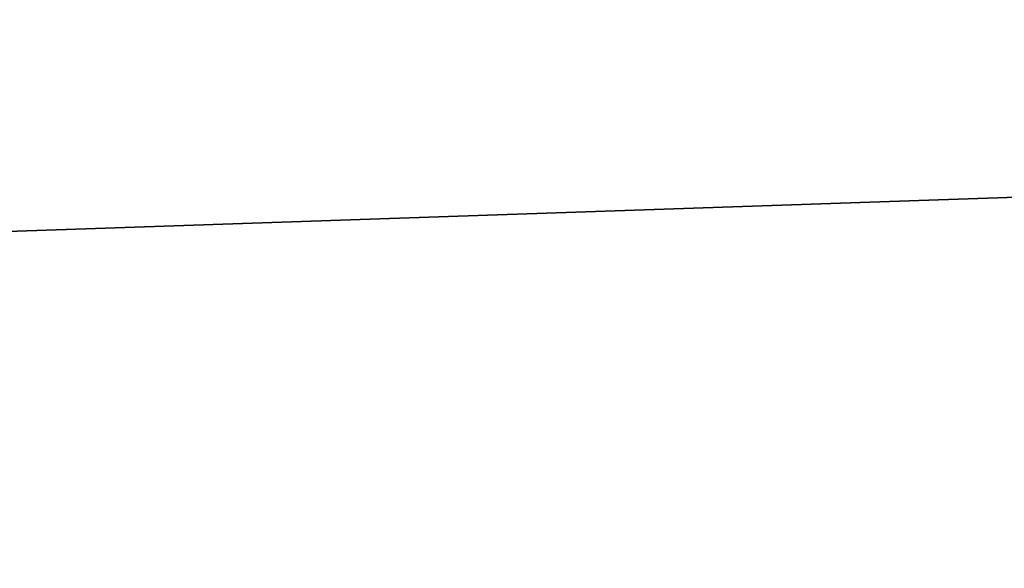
# Model space of a CAD drawing. Header units: millimetres. Extents: x -522 to 188, y -54 to 63.
# Tile 394 of 656: x -4.06907 to -4.05531, y -36.79234 to -36.78468. Entities that reach past the tile are written whole.
import ezdxf

# ---------------------------------------------------------------- set-up
doc = ezdxf.new("R2010")
doc.units = ezdxf.units.MM
doc.header["$LTSCALE"] = 65.185185
for name, color, linetype in [('1', 7, 'CONTINUOUS'), ('2', 7, 'CONTINUOUS'), ('8', 7, 'CONTINUOUS'), ('9', 7, 'CONTINUOUS')]:
    doc.layers.add(name, color=color, linetype=linetype)

msp = doc.modelspace()

# ---------------------------------------------------------------- linework, layer by layer
at = {"layer": '1', "color": 7, "linetype": 'CONTINUOUS'}
for points in [[(-4.178775, -36.8, -12.310068), (-3.364648, 23, -12.557036), (-3.364709, -36.8, -12.557017), (-4.178775, -36.8, -12.310068)], [(-4.178713, 23, -12.310092), (-3.364648, 23, -12.557036), (-4.178775, -36.8, -12.310068), (-4.178713, 23, -12.310092)]]:
    msp.add_3dface(points, dxfattribs=at)
at = {"layer": '2', "color": 7, "linetype": 'CONTINUOUS'}
for points in [[(-3.364709, -36.8, 12.557017), (-4.178713, 23, 12.310092), (-4.178775, -36.8, 12.310068), (-3.364709, -36.8, 12.557017)], [(-3.364648, 23, 12.557036), (-4.178713, 23, 12.310092), (-3.364709, -36.8, 12.557017), (-3.364648, 23, 12.557036)]]:
    msp.add_3dface(points, dxfattribs=at)
at = {"layer": '8', "color": 3, "linetype": 'CONTINUOUS'}
for points in [[(-3.580653, -36.770913, -10.548265), (-4.217377, -36.792709, -10.181648), (-4.262876, -36.770913, -10.291494), (-3.580653, -36.770913, -10.548265)], [(-3.542435, -36.792709, -10.435678), (-4.217377, -36.792709, -10.181648), (-3.580653, -36.770913, -10.548265), (-3.542435, -36.792709, -10.435678)]]:
    msp.add_3dface(points, dxfattribs=at)
at = {"layer": '9', "color": 3, "linetype": 'CONTINUOUS'}
for points in [[(-4.217377, -36.792709, 10.181648), (-3.542435, -36.792709, 10.435678), (-4.262876, -36.770913, 10.291494), (-4.217377, -36.792709, 10.181648)], [(-4.262876, -36.770913, 10.291494), (-3.542435, -36.792709, 10.435678), (-3.580653, -36.770913, 10.548265), (-4.262876, -36.770913, 10.291494)]]:
    msp.add_3dface(points, dxfattribs=at)

doc.saveas('drawing.dxf')
